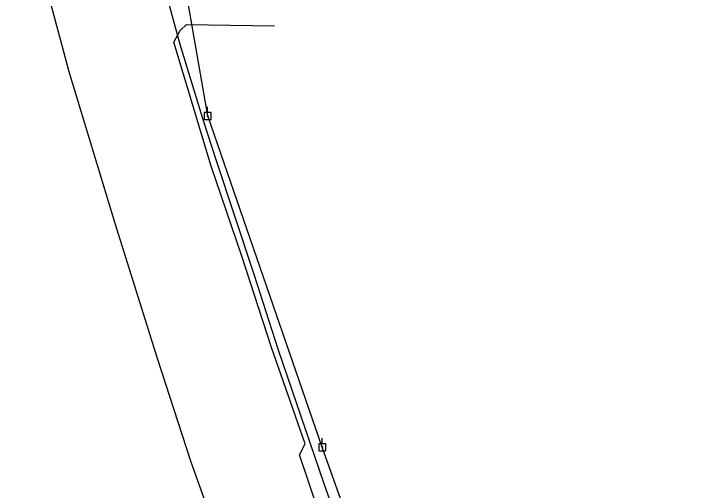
# Model space of a CAD drawing. Extents: x 600849 to 606371, y 330010 to 403088.
# Drawn here: x 602218 to 602567.3, y 354426 to 354672.7 of the extents above; entities that cross this region are included whole.
import ezdxf

# ---------------------------------------------------------------- set-up
doc = ezdxf.new("R2010")
doc.units = 0
for name, color, linetype in [('E_UTL_EPowerPole', 7, 'Continuous'), ('E_UTL_G_UG', 7, 'Continuous'), ('E_UTL_Overhead', 7, 'Continuous'), ('E_UTL_T_UG', 7, 'Continuous'), ('E_UTL_W_UG', 7, 'Continuous')]:
    doc.layers.add(name, color=color, linetype=linetype)

msp = doc.modelspace()

# ---------------------------------------------------------------- linework, layer by layer
at = {"layer": 'E_UTL_EPowerPole'}
for points in [[(602318.32, 354621.53), (602318.32, 354624.44)], [(602320.17, 354621.53), (602316.48, 354621.53)], [(602316.48, 354621.53), (602316.48, 354617.84)], [(602318.59, 354619.69), (602318.59, 354619.74), (602318.58, 354619.78), (602318.56, 354619.82), (602318.53, 354619.86), (602318.49, 354619.89), (602318.46, 354619.91), (602318.41, 354619.92), (602318.37, 354619.93), (602318.32, 354619.93), (602318.28, 354619.92), (602318.24, 354619.9), (602318.2, 354619.87), (602318.17, 354619.84), (602318.14, 354619.8), (602318.13, 354619.76), (602318.12, 354619.71), (602318.12, 354619.67), (602318.13, 354619.62), (602318.14, 354619.58), (602318.17, 354619.54), (602318.2, 354619.51), (602318.24, 354619.49), (602318.28, 354619.47), (602318.32, 354619.46), (602318.37, 354619.45), (602318.41, 354619.46), (602318.46, 354619.47), (602318.49, 354619.5), (602318.53, 354619.53), (602318.56, 354619.56), (602318.58, 354619.6), (602318.59, 354619.65), (602318.59, 354619.69)], [(602320.17, 354617.84), (602320.17, 354621.53)], [(602316.48, 354617.84), (602320.17, 354617.84)], [(602377.55, 354450.19), (602377.55, 354453.1)], [(602379.39, 354450.19), (602375.7, 354450.19)], [(602375.7, 354450.19), (602375.7, 354446.5)], [(602377.82, 354448.35), (602377.81, 354448.4), (602377.8, 354448.44), (602377.78, 354448.48), (602377.75, 354448.52), (602377.72, 354448.55), (602377.68, 354448.57), (602377.63, 354448.58), (602377.59, 354448.59), (602377.54, 354448.59), (602377.5, 354448.58), (602377.46, 354448.56), (602377.42, 354448.53), (602377.39, 354448.5), (602377.37, 354448.46), (602377.35, 354448.42), (602377.34, 354448.37), (602377.34, 354448.33), (602377.35, 354448.28), (602377.37, 354448.24), (602377.39, 354448.2), (602377.42, 354448.17), (602377.46, 354448.14), (602377.5, 354448.13), (602377.54, 354448.11), (602377.59, 354448.11), (602377.63, 354448.12), (602377.68, 354448.13), (602377.72, 354448.16), (602377.75, 354448.19), (602377.78, 354448.22), (602377.8, 354448.26), (602377.81, 354448.31), (602377.82, 354448.35)], [(602379.39, 354446.5), (602379.39, 354450.19)], [(602375.7, 354446.5), (602379.39, 354446.5)]]:
    msp.add_lwpolyline(points, dxfattribs=at)
at = {"layer": 'E_UTL_G_UG'}
for points in [[(602567.33, 353935.25), (602513.3, 354074.04), (602509.28, 354084.29), (602502.51, 354101.37), (602493.16, 354127.48), (602489.86, 354134.81), (602473.74, 354178.91), (602424.16, 354309.47), (602411.07, 354316.49), (602403.37, 354338.05), (602390.66, 354370.81), (602365.86, 354444.4), (602368.66, 354450.07), (602351.4, 354499.98), (602335.94, 354547.15), (602320.16, 354593.73), (602300.78, 354657.82), (602304.19, 354663.88), (602307.43, 354667.03)], [(602307.43, 354667.03), (602352.91, 354666.33)]]:
    msp.add_lwpolyline(points, dxfattribs=at)
at = {"layer": 'E_UTL_Overhead'}
msp.add_lwpolyline([(602564.68, 353944.62), (602493.86, 354130.23), (602437.69, 354279.84), (602377.58, 354448.35), (602318.36, 354619.69), (602300.73, 354721.7), (602278.59, 354786.86), (602257.42, 354907.01), (602299.46, 355189.8), (602320.99, 355319.4), (602218, 355394.92), (602339.56, 355565.71)], dxfattribs=at)
at = {"layer": 'E_UTL_T_UG'}
msp.add_lwpolyline([(602513.83, 354080.67), (602485.43, 354137.03), (602479.63, 354152.52), (602469.71, 354177.87), (602458.38, 354206.32), (602438.4, 354258.34), (602425.15, 354295.26), (602419.34, 354310.52), (602401.95, 354358.91), (602392.15, 354390.77), (602378.5, 354429.44), (602354.76, 354499.06), (602342.42, 354537.72), (602323.06, 354595.94), (602316.24, 354617.22), (602304.13, 354656.74), (602295.12, 354689.59)], dxfattribs=at)
at = {"layer": 'E_UTL_W_UG'}
msp.add_lwpolyline([(602483.38, 353976.73), (602464.69, 354028.43), (602443.41, 354079.4), (602421.75, 354135.84), (602395.59, 354205.97), (602374.82, 354260.73), (602361.49, 354295.49), (602335.95, 354363.85), (602321.82, 354406.9), (602309.64, 354441.14), (602292.34, 354494.31), (602270.51, 354564.09), (602246.81, 354642.45), (602227.76, 354713.42)], dxfattribs=at)

doc.saveas('drawing.dxf')
